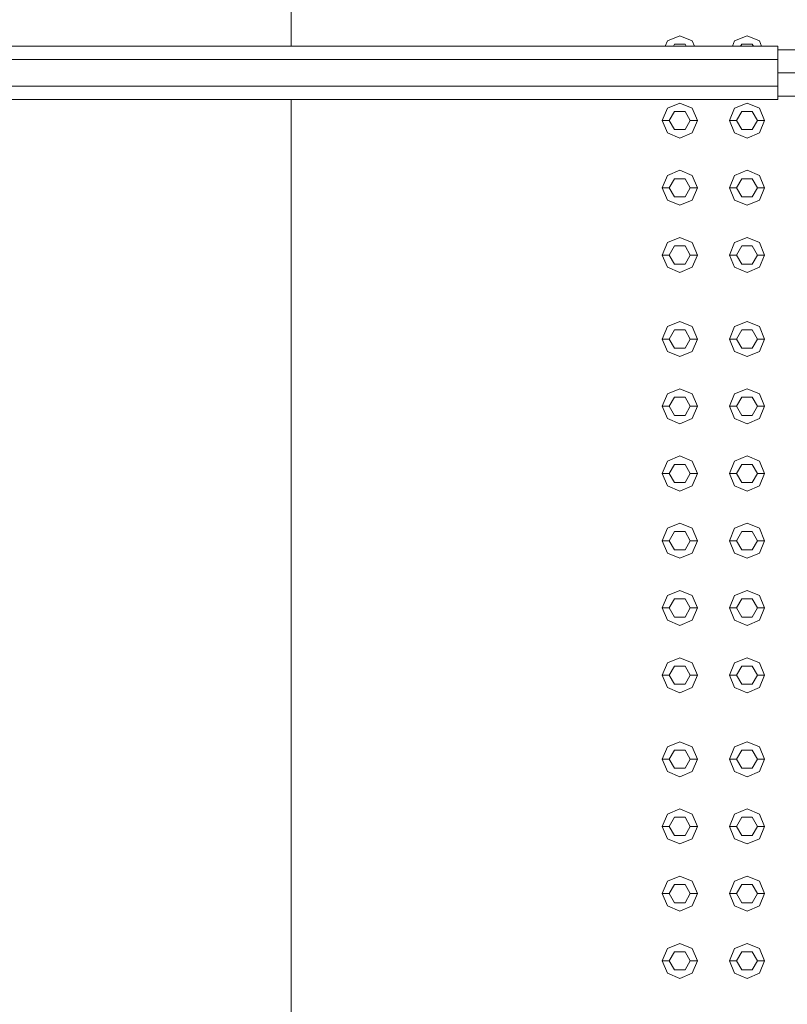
# Model space of a CAD drawing. Header units: millimetres. Extents: x 2 to 902, y -447 to 199.
# Tile 661 of 1056: x 24 to 25.1, y 164.32 to 165.73. Entities that reach past the tile are written whole.
import ezdxf

# ---------------------------------------------------------------- set-up
doc = ezdxf.new("R2010")
doc.units = ezdxf.units.MM
doc.header["$MEASUREMENT"] = 0
for name, color, linetype, lineweight in [('IFC-Corrimão-Contorno', 36, 'Continuous', 5), ('IFC-Elemento construtivo genérico-Contorno', 253, 'Continuous', 5), ('IFC-Escada-Contorno', 32, 'Continuous', 5), ('IFC-Laje-Contorno', 134, 'Continuous', 5)]:
    doc.layers.add(name, color=color, linetype=linetype, lineweight=lineweight)

msp = doc.modelspace()

# ---------------------------------------------------------------- linework, layer by layer
at = {"layer": 'IFC-Corrimão-Contorno', "color": 7, "lineweight": 5}
for p, q in [((23.8509, 165.6895), (25.0871, 165.6895)), ((25.0871, 165.6705), (25.0871, 165.6895)), ((25.0871, 165.6514), (25.0871, 165.6844)), ((25.0871, 165.6844), (25.4935, 165.6844)), ((23.8434, 165.6705), (25.0871, 165.6705)), ((25.0871, 165.6324), (25.0871, 165.6705)), ((25.0871, 165.6514), (25.4935, 165.6514)), ((25.0871, 165.6267), (25.0871, 165.6514)), ((23.8434, 165.6324), (25.0871, 165.6324)), ((25.0871, 165.6133), (25.0871, 165.6324)), ((25.0871, 165.6184), (25.4935, 165.6184)), ((23.8509, 165.6133), (25.0871, 165.6133))]:
    msp.add_line(p, q, dxfattribs=at)
at = {"layer": 'IFC-Elemento construtivo genérico-Contorno', "color": 7, "lineweight": 5}
for p, q in [((24.9294, 165.6971), (24.9471, 165.7044)), ((24.9294, 165.6971), (24.9471, 165.7044)), ((24.9471, 165.7044), (24.9648, 165.6971)), ((24.9471, 165.7044), (24.9648, 165.6971)), ((25.0254, 165.6971), (25.0431, 165.7044)), ((25.0254, 165.6971), (25.0431, 165.7044)), ((25.0431, 165.7044), (25.0608, 165.6971)), ((25.0431, 165.7044), (25.0608, 165.6971)), ((24.9263, 165.6895), (24.9294, 165.6971)), ((24.9263, 165.6895), (24.9294, 165.6971)), ((24.9379, 165.6895), (24.9396, 165.6924)), ((24.9379, 165.6895), (24.9396, 165.6924)), ((24.9396, 165.6924), (24.9546, 165.6924)), ((24.9396, 165.6924), (24.9546, 165.6924)), ((24.9546, 165.6924), (24.9563, 165.6895)), ((24.9546, 165.6924), (24.9563, 165.6895)), ((24.9648, 165.6971), (24.9679, 165.6895)), ((24.9648, 165.6971), (24.9679, 165.6895)), ((25.0223, 165.6895), (25.0254, 165.6971)), ((25.0223, 165.6895), (25.0254, 165.6971)), ((25.0339, 165.6895), (25.0356, 165.6924)), ((25.0339, 165.6895), (25.0356, 165.6924)), ((25.0356, 165.6924), (25.0506, 165.6924)), ((25.0356, 165.6924), (25.0506, 165.6924)), ((25.0506, 165.6924), (25.0523, 165.6895)), ((25.0506, 165.6924), (25.0523, 165.6895)), ((25.0608, 165.6971), (25.0639, 165.6895)), ((25.0608, 165.6971), (25.0639, 165.6895)), ((24.9294, 165.6011), (24.9471, 165.6084)), ((24.9294, 165.6011), (24.9471, 165.6084)), ((24.9471, 165.6084), (24.9648, 165.6011)), ((24.9471, 165.6084), (24.9648, 165.6011)), ((25.0254, 165.6011), (25.0431, 165.6084)), ((25.0254, 165.6011), (25.0431, 165.6084)), ((25.0431, 165.6084), (25.0608, 165.6011)), ((25.0431, 165.6084), (25.0608, 165.6011)), ((24.9221, 165.5834), (24.9294, 165.6011)), ((24.9221, 165.5834), (24.9294, 165.6011)), ((24.9321, 165.5834), (24.9396, 165.5964)), ((24.9321, 165.5834), (24.9396, 165.5964)), ((24.9396, 165.5964), (24.9546, 165.5964)), ((24.9396, 165.5964), (24.9546, 165.5964)), ((24.9546, 165.5964), (24.9621, 165.5834)), ((24.9546, 165.5964), (24.9621, 165.5834)), ((24.9648, 165.6011), (24.9721, 165.5834)), ((24.9648, 165.6011), (24.9721, 165.5834)), ((25.0181, 165.5834), (25.0254, 165.6011)), ((25.0181, 165.5834), (25.0254, 165.6011)), ((25.0281, 165.5834), (25.0356, 165.5964)), ((25.0281, 165.5834), (25.0356, 165.5964)), ((25.0356, 165.5964), (25.0506, 165.5964)), ((25.0356, 165.5964), (25.0506, 165.5964)), ((25.0506, 165.5964), (25.0581, 165.5834)), ((25.0506, 165.5964), (25.0581, 165.5834)), ((25.0608, 165.6011), (25.0681, 165.5834)), ((25.0608, 165.6011), (25.0681, 165.5834)), ((24.9221, 165.5834), (24.9321, 165.5834)), ((24.9221, 165.5834), (24.9294, 165.5658)), ((24.9221, 165.5834), (24.9321, 165.5834)), ((24.9221, 165.5834), (24.9294, 165.5658)), ((24.9321, 165.5834), (24.9396, 165.5704)), ((24.9321, 165.5834), (24.9396, 165.5704)), ((24.9546, 165.5704), (24.9621, 165.5834)), ((24.9546, 165.5704), (24.9621, 165.5834)), ((24.9621, 165.5834), (24.9721, 165.5834)), ((24.9621, 165.5834), (24.9721, 165.5834)), ((24.9648, 165.5658), (24.9721, 165.5834)), ((24.9648, 165.5658), (24.9721, 165.5834)), ((25.0181, 165.5834), (25.0281, 165.5834)), ((25.0181, 165.5834), (25.0254, 165.5658)), ((25.0181, 165.5834), (25.0281, 165.5834)), ((25.0181, 165.5834), (25.0254, 165.5658)), ((25.0281, 165.5834), (25.0356, 165.5704)), ((25.0281, 165.5834), (25.0356, 165.5704)), ((25.0506, 165.5704), (25.0581, 165.5834)), ((25.0506, 165.5704), (25.0581, 165.5834)), ((25.0581, 165.5834), (25.0681, 165.5834)), ((25.0581, 165.5834), (25.0681, 165.5834)), ((25.0608, 165.5658), (25.0681, 165.5834)), ((25.0608, 165.5658), (25.0681, 165.5834)), ((24.9294, 165.5658), (24.9471, 165.5584)), ((24.9294, 165.5658), (24.9471, 165.5584)), ((24.9396, 165.5704), (24.9546, 165.5704)), ((24.9396, 165.5704), (24.9546, 165.5704)), ((24.9471, 165.5584), (24.9648, 165.5658)), ((24.9471, 165.5584), (24.9648, 165.5658)), ((25.0254, 165.5658), (25.0431, 165.5584)), ((25.0254, 165.5658), (25.0431, 165.5584)), ((25.0356, 165.5704), (25.0506, 165.5704)), ((25.0356, 165.5704), (25.0506, 165.5704)), ((25.0431, 165.5584), (25.0608, 165.5658)), ((25.0431, 165.5584), (25.0608, 165.5658)), ((24.9221, 165.4874), (24.9294, 165.5051)), ((24.9221, 165.4874), (24.9294, 165.5051)), ((24.9294, 165.5051), (24.9471, 165.5124)), ((24.9294, 165.5051), (24.9471, 165.5124)), ((24.9471, 165.5124), (24.9648, 165.5051)), ((24.9471, 165.5124), (24.9648, 165.5051)), ((24.9648, 165.5051), (24.9721, 165.4874)), ((24.9648, 165.5051), (24.9721, 165.4874)), ((25.0181, 165.4874), (25.0254, 165.5051)), ((25.0181, 165.4874), (25.0254, 165.5051)), ((25.0254, 165.5051), (25.0431, 165.5124)), ((25.0254, 165.5051), (25.0431, 165.5124)), ((25.0431, 165.5124), (25.0608, 165.5051)), ((25.0431, 165.5124), (25.0608, 165.5051)), ((25.0608, 165.5051), (25.0681, 165.4874)), ((25.0608, 165.5051), (25.0681, 165.4874)), ((24.9321, 165.4874), (24.9396, 165.5004)), ((24.9321, 165.4874), (24.9396, 165.5004)), ((24.9396, 165.5004), (24.9546, 165.5004)), ((24.9396, 165.5004), (24.9546, 165.5004)), ((24.9546, 165.5004), (24.9621, 165.4874)), ((24.9546, 165.5004), (24.9621, 165.4874)), ((25.0281, 165.4874), (25.0356, 165.5004)), ((25.0281, 165.4874), (25.0356, 165.5004)), ((25.0356, 165.5004), (25.0506, 165.5004)), ((25.0356, 165.5004), (25.0506, 165.5004)), ((25.0506, 165.5004), (25.0581, 165.4874)), ((25.0506, 165.5004), (25.0581, 165.4874)), ((24.9221, 165.4874), (24.9321, 165.4874)), ((24.9221, 165.4874), (24.9294, 165.4698)), ((24.9221, 165.4874), (24.9321, 165.4874)), ((24.9221, 165.4874), (24.9294, 165.4698)), ((24.9321, 165.4874), (24.9396, 165.4744)), ((24.9321, 165.4874), (24.9396, 165.4744)), ((24.9546, 165.4744), (24.9621, 165.4874)), ((24.9546, 165.4744), (24.9621, 165.4874)), ((24.9621, 165.4874), (24.9721, 165.4874)), ((24.9621, 165.4874), (24.9721, 165.4874)), ((24.9648, 165.4698), (24.9721, 165.4874)), ((24.9648, 165.4698), (24.9721, 165.4874)), ((25.0181, 165.4874), (25.0281, 165.4874)), ((25.0181, 165.4874), (25.0254, 165.4698)), ((25.0181, 165.4874), (25.0281, 165.4874)), ((25.0181, 165.4874), (25.0254, 165.4698)), ((25.0281, 165.4874), (25.0356, 165.4744)), ((25.0281, 165.4874), (25.0356, 165.4744)), ((25.0506, 165.4744), (25.0581, 165.4874)), ((25.0506, 165.4744), (25.0581, 165.4874)), ((25.0581, 165.4874), (25.0681, 165.4874)), ((25.0581, 165.4874), (25.0681, 165.4874)), ((25.0608, 165.4698), (25.0681, 165.4874)), ((25.0608, 165.4698), (25.0681, 165.4874)), ((24.9294, 165.4698), (24.9471, 165.4624)), ((24.9294, 165.4698), (24.9471, 165.4624)), ((24.9396, 165.4744), (24.9546, 165.4744)), ((24.9396, 165.4744), (24.9546, 165.4744)), ((24.9471, 165.4624), (24.9648, 165.4698)), ((24.9471, 165.4624), (24.9648, 165.4698)), ((25.0254, 165.4698), (25.0431, 165.4624)), ((25.0254, 165.4698), (25.0431, 165.4624)), ((25.0356, 165.4744), (25.0506, 165.4744)), ((25.0356, 165.4744), (25.0506, 165.4744)), ((25.0431, 165.4624), (25.0608, 165.4698)), ((25.0431, 165.4624), (25.0608, 165.4698)), ((24.9221, 165.3914), (24.9294, 165.4091)), ((24.9221, 165.3914), (24.9294, 165.4091)), ((24.9294, 165.4091), (24.9471, 165.4164)), ((24.9294, 165.4091), (24.9471, 165.4164)), ((24.9471, 165.4164), (24.9648, 165.4091)), ((24.9471, 165.4164), (24.9648, 165.4091)), ((24.9648, 165.4091), (24.9721, 165.3914)), ((24.9648, 165.4091), (24.9721, 165.3914)), ((25.0181, 165.3914), (25.0254, 165.4091)), ((25.0181, 165.3914), (25.0254, 165.4091)), ((25.0254, 165.4091), (25.0431, 165.4164)), ((25.0254, 165.4091), (25.0431, 165.4164)), ((25.0431, 165.4164), (25.0608, 165.4091)), ((25.0431, 165.4164), (25.0608, 165.4091)), ((25.0608, 165.4091), (25.0681, 165.3914)), ((25.0608, 165.4091), (25.0681, 165.3914)), ((24.9321, 165.3914), (24.9396, 165.4044)), ((24.9321, 165.3914), (24.9396, 165.4044)), ((24.9396, 165.4044), (24.9546, 165.4044)), ((24.9396, 165.4044), (24.9546, 165.4044)), ((24.9546, 165.4044), (24.9621, 165.3914)), ((24.9546, 165.4044), (24.9621, 165.3914)), ((25.0281, 165.3914), (25.0356, 165.4044)), ((25.0281, 165.3914), (25.0356, 165.4044)), ((25.0356, 165.4044), (25.0506, 165.4044)), ((25.0356, 165.4044), (25.0506, 165.4044)), ((25.0506, 165.4044), (25.0581, 165.3914)), ((25.0506, 165.4044), (25.0581, 165.3914)), ((24.9221, 165.3914), (24.9321, 165.3914)), ((24.9221, 165.3914), (24.9294, 165.3738)), ((24.9221, 165.3914), (24.9321, 165.3914)), ((24.9221, 165.3914), (24.9294, 165.3738)), ((24.9321, 165.3914), (24.9396, 165.3784)), ((24.9321, 165.3914), (24.9396, 165.3784)), ((24.9396, 165.3784), (24.9546, 165.3784)), ((24.9396, 165.3784), (24.9546, 165.3784)), ((24.9546, 165.3784), (24.9621, 165.3914)), ((24.9546, 165.3784), (24.9621, 165.3914)), ((24.9621, 165.3914), (24.9721, 165.3914)), ((24.9621, 165.3914), (24.9721, 165.3914)), ((24.9648, 165.3738), (24.9721, 165.3914)), ((24.9648, 165.3738), (24.9721, 165.3914)), ((25.0181, 165.3914), (25.0281, 165.3914)), ((25.0181, 165.3914), (25.0254, 165.3738)), ((25.0181, 165.3914), (25.0281, 165.3914)), ((25.0181, 165.3914), (25.0254, 165.3738)), ((25.0281, 165.3914), (25.0356, 165.3784)), ((25.0281, 165.3914), (25.0356, 165.3784)), ((25.0356, 165.3784), (25.0506, 165.3784)), ((25.0356, 165.3784), (25.0506, 165.3784)), ((25.0506, 165.3784), (25.0581, 165.3914)), ((25.0506, 165.3784), (25.0581, 165.3914)), ((25.0581, 165.3914), (25.0681, 165.3914)), ((25.0581, 165.3914), (25.0681, 165.3914)), ((25.0608, 165.3738), (25.0681, 165.3914)), ((25.0608, 165.3738), (25.0681, 165.3914)), ((24.9294, 165.3738), (24.9471, 165.3664)), ((24.9294, 165.3738), (24.9471, 165.3664)), ((24.9471, 165.3664), (24.9648, 165.3738)), ((24.9471, 165.3664), (24.9648, 165.3738)), ((25.0254, 165.3738), (25.0431, 165.3664)), ((25.0254, 165.3738), (25.0431, 165.3664)), ((25.0431, 165.3664), (25.0608, 165.3738)), ((25.0431, 165.3664), (25.0608, 165.3738)), ((24.9294, 165.2891), (24.9471, 165.2964)), ((24.9294, 165.2891), (24.9471, 165.2964)), ((24.9471, 165.2964), (24.9648, 165.2891)), ((24.9471, 165.2964), (24.9648, 165.2891)), ((25.0254, 165.2891), (25.0431, 165.2964)), ((25.0254, 165.2891), (25.0431, 165.2964)), ((25.0431, 165.2964), (25.0608, 165.2891)), ((25.0431, 165.2964), (25.0608, 165.2891)), ((24.9221, 165.2714), (24.9294, 165.2891)), ((24.9221, 165.2714), (24.9294, 165.2891)), ((24.9321, 165.2714), (24.9396, 165.2844)), ((24.9321, 165.2714), (24.9396, 165.2844)), ((24.9396, 165.2844), (24.9546, 165.2844)), ((24.9396, 165.2844), (24.9546, 165.2844)), ((24.9546, 165.2844), (24.9621, 165.2714)), ((24.9546, 165.2844), (24.9621, 165.2714)), ((24.9648, 165.2891), (24.9721, 165.2714)), ((24.9648, 165.2891), (24.9721, 165.2714)), ((25.0181, 165.2714), (25.0254, 165.2891)), ((25.0181, 165.2714), (25.0254, 165.2891)), ((25.0281, 165.2714), (25.0356, 165.2844)), ((25.0281, 165.2714), (25.0356, 165.2844)), ((25.0356, 165.2844), (25.0506, 165.2844)), ((25.0356, 165.2844), (25.0506, 165.2844)), ((25.0506, 165.2844), (25.0581, 165.2714)), ((25.0506, 165.2844), (25.0581, 165.2714)), ((25.0608, 165.2891), (25.0681, 165.2714)), ((25.0608, 165.2891), (25.0681, 165.2714)), ((24.9221, 165.2714), (24.9321, 165.2714)), ((24.9221, 165.2714), (24.9294, 165.2538)), ((24.9221, 165.2714), (24.9321, 165.2714)), ((24.9221, 165.2714), (24.9294, 165.2538)), ((24.9321, 165.2714), (24.9396, 165.2584)), ((24.9321, 165.2714), (24.9396, 165.2584)), ((24.9546, 165.2584), (24.9621, 165.2714)), ((24.9546, 165.2584), (24.9621, 165.2714)), ((24.9621, 165.2714), (24.9721, 165.2714)), ((24.9621, 165.2714), (24.9721, 165.2714)), ((24.9648, 165.2538), (24.9721, 165.2714)), ((24.9648, 165.2538), (24.9721, 165.2714)), ((25.0181, 165.2714), (25.0281, 165.2714)), ((25.0181, 165.2714), (25.0254, 165.2538)), ((25.0181, 165.2714), (25.0281, 165.2714)), ((25.0181, 165.2714), (25.0254, 165.2538)), ((25.0281, 165.2714), (25.0356, 165.2584)), ((25.0281, 165.2714), (25.0356, 165.2584)), ((25.0506, 165.2584), (25.0581, 165.2714)), ((25.0506, 165.2584), (25.0581, 165.2714)), ((25.0581, 165.2714), (25.0681, 165.2714)), ((25.0581, 165.2714), (25.0681, 165.2714)), ((25.0608, 165.2538), (25.0681, 165.2714)), ((25.0608, 165.2538), (25.0681, 165.2714)), ((24.9294, 165.2538), (24.9471, 165.2464)), ((24.9294, 165.2538), (24.9471, 165.2464)), ((24.9396, 165.2584), (24.9546, 165.2584)), ((24.9396, 165.2584), (24.9546, 165.2584)), ((24.9471, 165.2464), (24.9648, 165.2538)), ((24.9471, 165.2464), (24.9648, 165.2538)), ((25.0254, 165.2538), (25.0431, 165.2464)), ((25.0254, 165.2538), (25.0431, 165.2464)), ((25.0356, 165.2584), (25.0506, 165.2584)), ((25.0356, 165.2584), (25.0506, 165.2584)), ((25.0431, 165.2464), (25.0608, 165.2538)), ((25.0431, 165.2464), (25.0608, 165.2538)), ((24.9294, 165.1931), (24.9471, 165.2004)), ((24.9294, 165.1931), (24.9471, 165.2004)), ((24.9471, 165.2004), (24.9648, 165.1931)), ((24.9471, 165.2004), (24.9648, 165.1931)), ((25.0254, 165.1931), (25.0431, 165.2004)), ((25.0254, 165.1931), (25.0431, 165.2004)), ((25.0431, 165.2004), (25.0608, 165.1931)), ((25.0431, 165.2004), (25.0608, 165.1931)), ((24.9221, 165.1754), (24.9294, 165.1931)), ((24.9221, 165.1754), (24.9294, 165.1931)), ((24.9321, 165.1754), (24.9396, 165.1884)), ((24.9321, 165.1754), (24.9396, 165.1884)), ((24.9396, 165.1884), (24.9546, 165.1884)), ((24.9396, 165.1884), (24.9546, 165.1884)), ((24.9546, 165.1884), (24.9621, 165.1754)), ((24.9546, 165.1884), (24.9621, 165.1754)), ((24.9648, 165.1931), (24.9721, 165.1754)), ((24.9648, 165.1931), (24.9721, 165.1754)), ((25.0181, 165.1754), (25.0254, 165.1931)), ((25.0181, 165.1754), (25.0254, 165.1931)), ((25.0281, 165.1754), (25.0356, 165.1884)), ((25.0281, 165.1754), (25.0356, 165.1884)), ((25.0356, 165.1884), (25.0506, 165.1884)), ((25.0356, 165.1884), (25.0506, 165.1884)), ((25.0506, 165.1884), (25.0581, 165.1754)), ((25.0506, 165.1884), (25.0581, 165.1754)), ((25.0608, 165.1931), (25.0681, 165.1754)), ((25.0608, 165.1931), (25.0681, 165.1754)), ((24.9221, 165.1754), (24.9321, 165.1754)), ((24.9221, 165.1754), (24.9294, 165.1577)), ((24.9221, 165.1754), (24.9321, 165.1754)), ((24.9221, 165.1754), (24.9294, 165.1577)), ((24.9321, 165.1754), (24.9396, 165.1624)), ((24.9321, 165.1754), (24.9396, 165.1624)), ((24.9546, 165.1624), (24.9621, 165.1754)), ((24.9546, 165.1624), (24.9621, 165.1754)), ((24.9621, 165.1754), (24.9721, 165.1754)), ((24.9621, 165.1754), (24.9721, 165.1754)), ((24.9648, 165.1577), (24.9721, 165.1754)), ((24.9648, 165.1577), (24.9721, 165.1754)), ((25.0181, 165.1754), (25.0281, 165.1754)), ((25.0181, 165.1754), (25.0254, 165.1577)), ((25.0181, 165.1754), (25.0281, 165.1754)), ((25.0181, 165.1754), (25.0254, 165.1577)), ((25.0281, 165.1754), (25.0356, 165.1624)), ((25.0281, 165.1754), (25.0356, 165.1624)), ((25.0506, 165.1624), (25.0581, 165.1754)), ((25.0506, 165.1624), (25.0581, 165.1754)), ((25.0581, 165.1754), (25.0681, 165.1754)), ((25.0581, 165.1754), (25.0681, 165.1754)), ((25.0608, 165.1577), (25.0681, 165.1754)), ((25.0608, 165.1577), (25.0681, 165.1754)), ((24.9294, 165.1577), (24.9471, 165.1504)), ((24.9294, 165.1577), (24.9471, 165.1504)), ((24.9396, 165.1624), (24.9546, 165.1624)), ((24.9396, 165.1624), (24.9546, 165.1624)), ((24.9471, 165.1504), (24.9648, 165.1577)), ((24.9471, 165.1504), (24.9648, 165.1577)), ((25.0254, 165.1577), (25.0431, 165.1504)), ((25.0254, 165.1577), (25.0431, 165.1504)), ((25.0356, 165.1624), (25.0506, 165.1624)), ((25.0356, 165.1624), (25.0506, 165.1624)), ((25.0431, 165.1504), (25.0608, 165.1577)), ((25.0431, 165.1504), (25.0608, 165.1577)), ((24.9221, 165.0794), (24.9294, 165.0971)), ((24.9221, 165.0794), (24.9294, 165.0971)), ((24.9294, 165.0971), (24.9471, 165.1044)), ((24.9294, 165.0971), (24.9471, 165.1044)), ((24.9471, 165.1044), (24.9648, 165.0971)), ((24.9471, 165.1044), (24.9648, 165.0971)), ((24.9648, 165.0971), (24.9721, 165.0794)), ((24.9648, 165.0971), (24.9721, 165.0794)), ((25.0181, 165.0794), (25.0254, 165.0971)), ((25.0181, 165.0794), (25.0254, 165.0971)), ((25.0254, 165.0971), (25.0431, 165.1044)), ((25.0254, 165.0971), (25.0431, 165.1044)), ((25.0431, 165.1044), (25.0608, 165.0971)), ((25.0431, 165.1044), (25.0608, 165.0971)), ((25.0608, 165.0971), (25.0681, 165.0794)), ((25.0608, 165.0971), (25.0681, 165.0794)), ((24.9321, 165.0794), (24.9396, 165.0924)), ((24.9321, 165.0794), (24.9396, 165.0924)), ((24.9396, 165.0924), (24.9546, 165.0924)), ((24.9396, 165.0924), (24.9546, 165.0924)), ((24.9546, 165.0924), (24.9621, 165.0794)), ((24.9546, 165.0924), (24.9621, 165.0794)), ((25.0281, 165.0794), (25.0356, 165.0924)), ((25.0281, 165.0794), (25.0356, 165.0924)), ((25.0356, 165.0924), (25.0506, 165.0924)), ((25.0356, 165.0924), (25.0506, 165.0924)), ((25.0506, 165.0924), (25.0581, 165.0794)), ((25.0506, 165.0924), (25.0581, 165.0794)), ((24.9221, 165.0794), (24.9321, 165.0794)), ((24.9221, 165.0794), (24.9294, 165.0618)), ((24.9221, 165.0794), (24.9321, 165.0794)), ((24.9221, 165.0794), (24.9294, 165.0618)), ((24.9321, 165.0794), (24.9396, 165.0664)), ((24.9321, 165.0794), (24.9396, 165.0664)), ((24.9546, 165.0664), (24.9621, 165.0794)), ((24.9546, 165.0664), (24.9621, 165.0794)), ((24.9621, 165.0794), (24.9721, 165.0794)), ((24.9621, 165.0794), (24.9721, 165.0794)), ((24.9648, 165.0618), (24.9721, 165.0794)), ((24.9648, 165.0618), (24.9721, 165.0794)), ((25.0181, 165.0794), (25.0281, 165.0794)), ((25.0181, 165.0794), (25.0254, 165.0618)), ((25.0181, 165.0794), (25.0281, 165.0794)), ((25.0181, 165.0794), (25.0254, 165.0618)), ((25.0281, 165.0794), (25.0356, 165.0664)), ((25.0281, 165.0794), (25.0356, 165.0664)), ((25.0506, 165.0664), (25.0581, 165.0794)), ((25.0506, 165.0664), (25.0581, 165.0794)), ((25.0581, 165.0794), (25.0681, 165.0794)), ((25.0581, 165.0794), (25.0681, 165.0794)), ((25.0608, 165.0618), (25.0681, 165.0794)), ((25.0608, 165.0618), (25.0681, 165.0794)), ((24.9294, 165.0618), (24.9471, 165.0544)), ((24.9294, 165.0618), (24.9471, 165.0544)), ((24.9396, 165.0664), (24.9546, 165.0664)), ((24.9396, 165.0664), (24.9546, 165.0664)), ((24.9471, 165.0544), (24.9648, 165.0618)), ((24.9471, 165.0544), (24.9648, 165.0618)), ((25.0254, 165.0618), (25.0431, 165.0544)), ((25.0254, 165.0618), (25.0431, 165.0544)), ((25.0356, 165.0664), (25.0506, 165.0664)), ((25.0356, 165.0664), (25.0506, 165.0664)), ((25.0431, 165.0544), (25.0608, 165.0618)), ((25.0431, 165.0544), (25.0608, 165.0618)), ((24.9221, 164.9834), (24.9294, 165.0011)), ((24.9221, 164.9834), (24.9294, 165.0011)), ((24.9294, 165.0011), (24.9471, 165.0084)), ((24.9294, 165.0011), (24.9471, 165.0084)), ((24.9471, 165.0084), (24.9648, 165.0011)), ((24.9471, 165.0084), (24.9648, 165.0011)), ((24.9648, 165.0011), (24.9721, 164.9834)), ((24.9648, 165.0011), (24.9721, 164.9834)), ((25.0181, 164.9834), (25.0254, 165.0011)), ((25.0181, 164.9834), (25.0254, 165.0011)), ((25.0254, 165.0011), (25.0431, 165.0084)), ((25.0254, 165.0011), (25.0431, 165.0084)), ((25.0431, 165.0084), (25.0608, 165.0011)), ((25.0431, 165.0084), (25.0608, 165.0011)), ((25.0608, 165.0011), (25.0681, 164.9834)), ((25.0608, 165.0011), (25.0681, 164.9834)), ((24.9321, 164.9834), (24.9396, 164.9964)), ((24.9321, 164.9834), (24.9396, 164.9964)), ((24.9396, 164.9964), (24.9546, 164.9964)), ((24.9396, 164.9964), (24.9546, 164.9964)), ((24.9546, 164.9964), (24.9621, 164.9834)), ((24.9546, 164.9964), (24.9621, 164.9834)), ((25.0281, 164.9834), (25.0356, 164.9964)), ((25.0281, 164.9834), (25.0356, 164.9964)), ((25.0356, 164.9964), (25.0506, 164.9964)), ((25.0356, 164.9964), (25.0506, 164.9964)), ((25.0506, 164.9964), (25.0581, 164.9834)), ((25.0506, 164.9964), (25.0581, 164.9834)), ((24.9221, 164.9834), (24.9321, 164.9834)), ((24.9221, 164.9834), (24.9294, 164.9658)), ((24.9221, 164.9834), (24.9321, 164.9834)), ((24.9221, 164.9834), (24.9294, 164.9658)), ((24.9321, 164.9834), (24.9396, 164.9704)), ((24.9321, 164.9834), (24.9396, 164.9704)), ((24.9396, 164.9704), (24.9546, 164.9704)), ((24.9396, 164.9704), (24.9546, 164.9704)), ((24.9546, 164.9704), (24.9621, 164.9834)), ((24.9546, 164.9704), (24.9621, 164.9834)), ((24.9621, 164.9834), (24.9721, 164.9834)), ((24.9621, 164.9834), (24.9721, 164.9834)), ((24.9648, 164.9658), (24.9721, 164.9834)), ((24.9648, 164.9658), (24.9721, 164.9834)), ((25.0181, 164.9834), (25.0281, 164.9834)), ((25.0181, 164.9834), (25.0254, 164.9658)), ((25.0181, 164.9834), (25.0281, 164.9834)), ((25.0181, 164.9834), (25.0254, 164.9658)), ((25.0281, 164.9834), (25.0356, 164.9704)), ((25.0281, 164.9834), (25.0356, 164.9704)), ((25.0356, 164.9704), (25.0506, 164.9704)), ((25.0356, 164.9704), (25.0506, 164.9704)), ((25.0506, 164.9704), (25.0581, 164.9834)), ((25.0506, 164.9704), (25.0581, 164.9834)), ((25.0581, 164.9834), (25.0681, 164.9834)), ((25.0581, 164.9834), (25.0681, 164.9834)), ((25.0608, 164.9658), (25.0681, 164.9834)), ((25.0608, 164.9658), (25.0681, 164.9834)), ((24.9294, 164.9658), (24.9471, 164.9584)), ((24.9294, 164.9658), (24.9471, 164.9584)), ((24.9471, 164.9584), (24.9648, 164.9658)), ((24.9471, 164.9584), (24.9648, 164.9658)), ((25.0254, 164.9658), (25.0431, 164.9584)), ((25.0254, 164.9658), (25.0431, 164.9584)), ((25.0431, 164.9584), (25.0608, 164.9658)), ((25.0431, 164.9584), (25.0608, 164.9658)), ((24.9221, 164.8874), (24.9294, 164.9051)), ((24.9221, 164.8874), (24.9294, 164.9051)), ((24.9294, 164.9051), (24.9471, 164.9124)), ((24.9294, 164.9051), (24.9471, 164.9124)), ((24.9321, 164.8874), (24.9396, 164.9004)), ((24.9321, 164.8874), (24.9396, 164.9004)), ((24.9396, 164.9004), (24.9546, 164.9004)), ((24.9396, 164.9004), (24.9546, 164.9004)), ((24.9471, 164.9124), (24.9648, 164.9051)), ((24.9471, 164.9124), (24.9648, 164.9051)), ((24.9546, 164.9004), (24.9621, 164.8874)), ((24.9546, 164.9004), (24.9621, 164.8874)), ((24.9648, 164.9051), (24.9721, 164.8874)), ((24.9648, 164.9051), (24.9721, 164.8874)), ((25.0181, 164.8874), (25.0254, 164.9051)), ((25.0181, 164.8874), (25.0254, 164.9051)), ((25.0254, 164.9051), (25.0431, 164.9124)), ((25.0254, 164.9051), (25.0431, 164.9124)), ((25.0281, 164.8874), (25.0356, 164.9004)), ((25.0281, 164.8874), (25.0356, 164.9004)), ((25.0356, 164.9004), (25.0506, 164.9004)), ((25.0356, 164.9004), (25.0506, 164.9004)), ((25.0431, 164.9124), (25.0608, 164.9051)), ((25.0431, 164.9124), (25.0608, 164.9051)), ((25.0506, 164.9004), (25.0581, 164.8874)), ((25.0506, 164.9004), (25.0581, 164.8874)), ((25.0608, 164.9051), (25.0681, 164.8874)), ((25.0608, 164.9051), (25.0681, 164.8874)), ((24.9221, 164.8874), (24.9321, 164.8874)), ((24.9221, 164.8874), (24.9294, 164.8698)), ((24.9221, 164.8874), (24.9321, 164.8874)), ((24.9221, 164.8874), (24.9294, 164.8698)), ((24.9321, 164.8874), (24.9396, 164.8744)), ((24.9321, 164.8874), (24.9396, 164.8744)), ((24.9546, 164.8744), (24.9621, 164.8874)), ((24.9546, 164.8744), (24.9621, 164.8874)), ((24.9621, 164.8874), (24.9721, 164.8874)), ((24.9621, 164.8874), (24.9721, 164.8874)), ((24.9648, 164.8698), (24.9721, 164.8874)), ((24.9648, 164.8698), (24.9721, 164.8874)), ((25.0181, 164.8874), (25.0281, 164.8874)), ((25.0181, 164.8874), (25.0254, 164.8698)), ((25.0181, 164.8874), (25.0281, 164.8874)), ((25.0181, 164.8874), (25.0254, 164.8698)), ((25.0281, 164.8874), (25.0356, 164.8744)), ((25.0281, 164.8874), (25.0356, 164.8744)), ((25.0506, 164.8744), (25.0581, 164.8874)), ((25.0506, 164.8744), (25.0581, 164.8874)), ((25.0581, 164.8874), (25.0681, 164.8874)), ((25.0581, 164.8874), (25.0681, 164.8874)), ((25.0608, 164.8698), (25.0681, 164.8874)), ((25.0608, 164.8698), (25.0681, 164.8874)), ((24.9396, 164.8744), (24.9546, 164.8744)), ((24.9396, 164.8744), (24.9546, 164.8744)), ((25.0356, 164.8744), (25.0506, 164.8744)), ((25.0356, 164.8744), (25.0506, 164.8744)), ((24.9294, 164.8698), (24.9471, 164.8624)), ((24.9294, 164.8698), (24.9471, 164.8624)), ((24.9471, 164.8624), (24.9648, 164.8698)), ((24.9471, 164.8624), (24.9648, 164.8698)), ((25.0254, 164.8698), (25.0431, 164.8624)), ((25.0254, 164.8698), (25.0431, 164.8624)), ((25.0431, 164.8624), (25.0608, 164.8698)), ((25.0431, 164.8624), (25.0608, 164.8698)), ((24.9294, 164.8091), (24.9471, 164.8164)), ((24.9294, 164.8091), (24.9471, 164.8164)), ((24.9471, 164.8164), (24.9648, 164.8091)), ((24.9471, 164.8164), (24.9648, 164.8091)), ((25.0254, 164.8091), (25.0431, 164.8164)), ((25.0254, 164.8091), (25.0431, 164.8164)), ((25.0431, 164.8164), (25.0608, 164.8091)), ((25.0431, 164.8164), (25.0608, 164.8091)), ((24.9221, 164.7914), (24.9294, 164.8091)), ((24.9221, 164.7914), (24.9294, 164.8091)), ((24.9321, 164.7914), (24.9396, 164.8044)), ((24.9321, 164.7914), (24.9396, 164.8044)), ((24.9396, 164.8044), (24.9546, 164.8044)), ((24.9396, 164.8044), (24.9546, 164.8044)), ((24.9546, 164.8044), (24.9621, 164.7914)), ((24.9546, 164.8044), (24.9621, 164.7914)), ((24.9648, 164.8091), (24.9721, 164.7914)), ((24.9648, 164.8091), (24.9721, 164.7914)), ((25.0181, 164.7914), (25.0254, 164.8091)), ((25.0181, 164.7914), (25.0254, 164.8091)), ((25.0281, 164.7914), (25.0356, 164.8044)), ((25.0281, 164.7914), (25.0356, 164.8044)), ((25.0356, 164.8044), (25.0506, 164.8044)), ((25.0356, 164.8044), (25.0506, 164.8044)), ((25.0506, 164.8044), (25.0581, 164.7914)), ((25.0506, 164.8044), (25.0581, 164.7914)), ((25.0608, 164.8091), (25.0681, 164.7914)), ((25.0608, 164.8091), (25.0681, 164.7914)), ((24.9221, 164.7914), (24.9321, 164.7914)), ((24.9221, 164.7914), (24.9294, 164.7738)), ((24.9221, 164.7914), (24.9321, 164.7914)), ((24.9221, 164.7914), (24.9294, 164.7738)), ((24.9321, 164.7914), (24.9396, 164.7784)), ((24.9321, 164.7914), (24.9396, 164.7784)), ((24.9546, 164.7784), (24.9621, 164.7914)), ((24.9546, 164.7784), (24.9621, 164.7914)), ((24.9621, 164.7914), (24.9721, 164.7914)), ((24.9621, 164.7914), (24.9721, 164.7914)), ((24.9648, 164.7738), (24.9721, 164.7914)), ((24.9648, 164.7738), (24.9721, 164.7914)), ((25.0181, 164.7914), (25.0281, 164.7914)), ((25.0181, 164.7914), (25.0254, 164.7738)), ((25.0181, 164.7914), (25.0281, 164.7914)), ((25.0181, 164.7914), (25.0254, 164.7738)), ((25.0281, 164.7914), (25.0356, 164.7784)), ((25.0281, 164.7914), (25.0356, 164.7784)), ((25.0506, 164.7784), (25.0581, 164.7914)), ((25.0506, 164.7784), (25.0581, 164.7914)), ((25.0581, 164.7914), (25.0681, 164.7914)), ((25.0581, 164.7914), (25.0681, 164.7914)), ((25.0608, 164.7738), (25.0681, 164.7914)), ((25.0608, 164.7738), (25.0681, 164.7914)), ((24.9294, 164.7738), (24.9471, 164.7664)), ((24.9294, 164.7738), (24.9471, 164.7664)), ((24.9396, 164.7784), (24.9546, 164.7784)), ((24.9396, 164.7784), (24.9546, 164.7784)), ((24.9471, 164.7664), (24.9648, 164.7738)), ((24.9471, 164.7664), (24.9648, 164.7738)), ((25.0254, 164.7738), (25.0431, 164.7664)), ((25.0254, 164.7738), (25.0431, 164.7664)), ((25.0356, 164.7784), (25.0506, 164.7784)), ((25.0356, 164.7784), (25.0506, 164.7784)), ((25.0431, 164.7664), (25.0608, 164.7738)), ((25.0431, 164.7664), (25.0608, 164.7738)), ((24.9221, 164.6714), (24.9294, 164.6891)), ((24.9221, 164.6714), (24.9294, 164.6891)), ((24.9294, 164.6891), (24.9471, 164.6964)), ((24.9294, 164.6891), (24.9471, 164.6964)), ((24.9471, 164.6964), (24.9648, 164.6891)), ((24.9471, 164.6964), (24.9648, 164.6891)), ((24.9648, 164.6891), (24.9721, 164.6714)), ((24.9648, 164.6891), (24.9721, 164.6714)), ((25.0181, 164.6714), (25.0254, 164.6891)), ((25.0181, 164.6714), (25.0254, 164.6891)), ((25.0254, 164.6891), (25.0431, 164.6964)), ((25.0254, 164.6891), (25.0431, 164.6964)), ((25.0431, 164.6964), (25.0608, 164.6891)), ((25.0431, 164.6964), (25.0608, 164.6891)), ((25.0608, 164.6891), (25.0681, 164.6714)), ((25.0608, 164.6891), (25.0681, 164.6714)), ((24.9321, 164.6714), (24.9396, 164.6844)), ((24.9321, 164.6714), (24.9396, 164.6844)), ((24.9396, 164.6844), (24.9546, 164.6844)), ((24.9396, 164.6844), (24.9546, 164.6844)), ((24.9546, 164.6844), (24.9621, 164.6714)), ((24.9546, 164.6844), (24.9621, 164.6714)), ((25.0281, 164.6714), (25.0356, 164.6844)), ((25.0281, 164.6714), (25.0356, 164.6844)), ((25.0356, 164.6844), (25.0506, 164.6844)), ((25.0356, 164.6844), (25.0506, 164.6844)), ((25.0506, 164.6844), (25.0581, 164.6714)), ((25.0506, 164.6844), (25.0581, 164.6714)), ((24.9221, 164.6714), (24.9321, 164.6714)), ((24.9221, 164.6714), (24.9294, 164.6538)), ((24.9221, 164.6714), (24.9321, 164.6714)), ((24.9221, 164.6714), (24.9294, 164.6538)), ((24.9321, 164.6714), (24.9396, 164.6584)), ((24.9321, 164.6714), (24.9396, 164.6584)), ((24.9546, 164.6584), (24.9621, 164.6714)), ((24.9546, 164.6584), (24.9621, 164.6714)), ((24.9621, 164.6714), (24.9721, 164.6714)), ((24.9621, 164.6714), (24.9721, 164.6714)), ((24.9648, 164.6538), (24.9721, 164.6714)), ((24.9648, 164.6538), (24.9721, 164.6714)), ((25.0181, 164.6714), (25.0281, 164.6714)), ((25.0181, 164.6714), (25.0254, 164.6538)), ((25.0181, 164.6714), (25.0281, 164.6714)), ((25.0181, 164.6714), (25.0254, 164.6538)), ((25.0281, 164.6714), (25.0356, 164.6584)), ((25.0281, 164.6714), (25.0356, 164.6584)), ((25.0506, 164.6584), (25.0581, 164.6714)), ((25.0506, 164.6584), (25.0581, 164.6714)), ((25.0581, 164.6714), (25.0681, 164.6714)), ((25.0581, 164.6714), (25.0681, 164.6714)), ((25.0608, 164.6538), (25.0681, 164.6714)), ((25.0608, 164.6538), (25.0681, 164.6714)), ((24.9294, 164.6538), (24.9471, 164.6464)), ((24.9294, 164.6538), (24.9471, 164.6464)), ((24.9396, 164.6584), (24.9546, 164.6584)), ((24.9396, 164.6584), (24.9546, 164.6584)), ((24.9471, 164.6464), (24.9648, 164.6538)), ((24.9471, 164.6464), (24.9648, 164.6538)), ((25.0254, 164.6538), (25.0431, 164.6464)), ((25.0254, 164.6538), (25.0431, 164.6464)), ((25.0356, 164.6584), (25.0506, 164.6584)), ((25.0356, 164.6584), (25.0506, 164.6584)), ((25.0431, 164.6464), (25.0608, 164.6538)), ((25.0431, 164.6464), (25.0608, 164.6538)), ((24.9221, 164.5754), (24.9294, 164.5931)), ((24.9221, 164.5754), (24.9294, 164.5931)), ((24.9294, 164.5931), (24.9471, 164.6004)), ((24.9294, 164.5931), (24.9471, 164.6004)), ((24.9471, 164.6004), (24.9648, 164.5931)), ((24.9471, 164.6004), (24.9648, 164.5931)), ((24.9648, 164.5931), (24.9721, 164.5754)), ((24.9648, 164.5931), (24.9721, 164.5754)), ((25.0181, 164.5754), (25.0254, 164.5931)), ((25.0181, 164.5754), (25.0254, 164.5931)), ((25.0254, 164.5931), (25.0431, 164.6004)), ((25.0254, 164.5931), (25.0431, 164.6004)), ((25.0431, 164.6004), (25.0608, 164.5931)), ((25.0431, 164.6004), (25.0608, 164.5931)), ((25.0608, 164.5931), (25.0681, 164.5754)), ((25.0608, 164.5931), (25.0681, 164.5754)), ((24.9321, 164.5754), (24.9396, 164.5884)), ((24.9321, 164.5754), (24.9396, 164.5884)), ((24.9396, 164.5884), (24.9546, 164.5884)), ((24.9396, 164.5884), (24.9546, 164.5884)), ((24.9546, 164.5884), (24.9621, 164.5754)), ((24.9546, 164.5884), (24.9621, 164.5754)), ((25.0281, 164.5754), (25.0356, 164.5884)), ((25.0281, 164.5754), (25.0356, 164.5884)), ((25.0356, 164.5884), (25.0506, 164.5884)), ((25.0356, 164.5884), (25.0506, 164.5884)), ((25.0506, 164.5884), (25.0581, 164.5754)), ((25.0506, 164.5884), (25.0581, 164.5754)), ((24.9221, 164.5754), (24.9321, 164.5754)), ((24.9221, 164.5754), (24.9294, 164.5577)), ((24.9221, 164.5754), (24.9321, 164.5754)), ((24.9221, 164.5754), (24.9294, 164.5577)), ((24.9321, 164.5754), (24.9396, 164.5624)), ((24.9321, 164.5754), (24.9396, 164.5624)), ((24.9396, 164.5624), (24.9546, 164.5624)), ((24.9396, 164.5624), (24.9546, 164.5624)), ((24.9546, 164.5624), (24.9621, 164.5754)), ((24.9546, 164.5624), (24.9621, 164.5754)), ((24.9621, 164.5754), (24.9721, 164.5754)), ((24.9621, 164.5754), (24.9721, 164.5754)), ((24.9648, 164.5577), (24.9721, 164.5754)), ((24.9648, 164.5577), (24.9721, 164.5754)), ((25.0181, 164.5754), (25.0281, 164.5754)), ((25.0181, 164.5754), (25.0254, 164.5577)), ((25.0181, 164.5754), (25.0281, 164.5754)), ((25.0181, 164.5754), (25.0254, 164.5577)), ((25.0281, 164.5754), (25.0356, 164.5624)), ((25.0281, 164.5754), (25.0356, 164.5624)), ((25.0356, 164.5624), (25.0506, 164.5624)), ((25.0356, 164.5624), (25.0506, 164.5624)), ((25.0506, 164.5624), (25.0581, 164.5754)), ((25.0506, 164.5624), (25.0581, 164.5754)), ((25.0581, 164.5754), (25.0681, 164.5754)), ((25.0581, 164.5754), (25.0681, 164.5754)), ((25.0608, 164.5577), (25.0681, 164.5754)), ((25.0608, 164.5577), (25.0681, 164.5754)), ((24.9294, 164.5577), (24.9471, 164.5504)), ((24.9294, 164.5577), (24.9471, 164.5504)), ((24.9471, 164.5504), (24.9648, 164.5577)), ((24.9471, 164.5504), (24.9648, 164.5577)), ((25.0254, 164.5577), (25.0431, 164.5504)), ((25.0254, 164.5577), (25.0431, 164.5504)), ((25.0431, 164.5504), (25.0608, 164.5577)), ((25.0431, 164.5504), (25.0608, 164.5577)), ((24.9221, 164.4794), (24.9294, 164.4971)), ((24.9221, 164.4794), (24.9294, 164.4971)), ((24.9294, 164.4971), (24.9471, 164.5044)), ((24.9294, 164.4971), (24.9471, 164.5044)), ((24.9321, 164.4794), (24.9396, 164.4924)), ((24.9321, 164.4794), (24.9396, 164.4924)), ((24.9396, 164.4924), (24.9546, 164.4924)), ((24.9396, 164.4924), (24.9546, 164.4924)), ((24.9471, 164.5044), (24.9648, 164.4971)), ((24.9471, 164.5044), (24.9648, 164.4971)), ((24.9546, 164.4924), (24.9621, 164.4794)), ((24.9546, 164.4924), (24.9621, 164.4794)), ((24.9648, 164.4971), (24.9721, 164.4794)), ((24.9648, 164.4971), (24.9721, 164.4794)), ((25.0181, 164.4794), (25.0254, 164.4971)), ((25.0181, 164.4794), (25.0254, 164.4971)), ((25.0254, 164.4971), (25.0431, 164.5044)), ((25.0254, 164.4971), (25.0431, 164.5044)), ((25.0281, 164.4794), (25.0356, 164.4924)), ((25.0281, 164.4794), (25.0356, 164.4924)), ((25.0356, 164.4924), (25.0506, 164.4924)), ((25.0356, 164.4924), (25.0506, 164.4924)), ((25.0431, 164.5044), (25.0608, 164.4971)), ((25.0431, 164.5044), (25.0608, 164.4971)), ((25.0506, 164.4924), (25.0581, 164.4794)), ((25.0506, 164.4924), (25.0581, 164.4794)), ((25.0608, 164.4971), (25.0681, 164.4794)), ((25.0608, 164.4971), (25.0681, 164.4794)), ((24.9221, 164.4794), (24.9321, 164.4794)), ((24.9221, 164.4794), (24.9294, 164.4618)), ((24.9221, 164.4794), (24.9321, 164.4794)), ((24.9221, 164.4794), (24.9294, 164.4618)), ((24.9321, 164.4794), (24.9396, 164.4664)), ((24.9321, 164.4794), (24.9396, 164.4664)), ((24.9546, 164.4664), (24.9621, 164.4794)), ((24.9546, 164.4664), (24.9621, 164.4794)), ((24.9621, 164.4794), (24.9721, 164.4794)), ((24.9621, 164.4794), (24.9721, 164.4794)), ((24.9648, 164.4618), (24.9721, 164.4794)), ((24.9648, 164.4618), (24.9721, 164.4794)), ((25.0181, 164.4794), (25.0281, 164.4794)), ((25.0181, 164.4794), (25.0254, 164.4618)), ((25.0181, 164.4794), (25.0281, 164.4794)), ((25.0181, 164.4794), (25.0254, 164.4618)), ((25.0281, 164.4794), (25.0356, 164.4664)), ((25.0281, 164.4794), (25.0356, 164.4664)), ((25.0506, 164.4664), (25.0581, 164.4794)), ((25.0506, 164.4664), (25.0581, 164.4794)), ((25.0581, 164.4794), (25.0681, 164.4794)), ((25.0581, 164.4794), (25.0681, 164.4794)), ((25.0608, 164.4618), (25.0681, 164.4794)), ((25.0608, 164.4618), (25.0681, 164.4794)), ((24.9396, 164.4664), (24.9546, 164.4664)), ((24.9396, 164.4664), (24.9546, 164.4664)), ((25.0356, 164.4664), (25.0506, 164.4664)), ((25.0356, 164.4664), (25.0506, 164.4664)), ((24.9294, 164.4618), (24.9471, 164.4544)), ((24.9294, 164.4618), (24.9471, 164.4544)), ((24.9471, 164.4544), (24.9648, 164.4618)), ((24.9471, 164.4544), (24.9648, 164.4618)), ((25.0254, 164.4618), (25.0431, 164.4544)), ((25.0254, 164.4618), (25.0431, 164.4544)), ((25.0431, 164.4544), (25.0608, 164.4618)), ((25.0431, 164.4544), (25.0608, 164.4618)), ((24.9294, 164.4011), (24.9471, 164.4084)), ((24.9294, 164.4011), (24.9471, 164.4084)), ((24.9471, 164.4084), (24.9648, 164.4011)), ((24.9471, 164.4084), (24.9648, 164.4011)), ((25.0254, 164.4011), (25.0431, 164.4084)), ((25.0254, 164.4011), (25.0431, 164.4084)), ((25.0431, 164.4084), (25.0608, 164.4011)), ((25.0431, 164.4084), (25.0608, 164.4011)), ((24.9221, 164.3834), (24.9294, 164.4011)), ((24.9221, 164.3834), (24.9294, 164.4011)), ((24.9321, 164.3834), (24.9396, 164.3964)), ((24.9321, 164.3834), (24.9396, 164.3964)), ((24.9396, 164.3964), (24.9546, 164.3964)), ((24.9396, 164.3964), (24.9546, 164.3964)), ((24.9546, 164.3964), (24.9621, 164.3834)), ((24.9546, 164.3964), (24.9621, 164.3834)), ((24.9648, 164.4011), (24.9721, 164.3834)), ((24.9648, 164.4011), (24.9721, 164.3834)), ((25.0181, 164.3834), (25.0254, 164.4011)), ((25.0181, 164.3834), (25.0254, 164.4011)), ((25.0281, 164.3834), (25.0356, 164.3964)), ((25.0281, 164.3834), (25.0356, 164.3964)), ((25.0356, 164.3964), (25.0506, 164.3964)), ((25.0356, 164.3964), (25.0506, 164.3964)), ((25.0506, 164.3964), (25.0581, 164.3834)), ((25.0506, 164.3964), (25.0581, 164.3834)), ((25.0608, 164.4011), (25.0681, 164.3834)), ((25.0608, 164.4011), (25.0681, 164.3834)), ((24.9221, 164.3834), (24.9321, 164.3834)), ((24.9221, 164.3834), (24.9294, 164.3658)), ((24.9221, 164.3834), (24.9321, 164.3834)), ((24.9221, 164.3834), (24.9294, 164.3658)), ((24.9321, 164.3834), (24.9396, 164.3704)), ((24.9321, 164.3834), (24.9396, 164.3704)), ((24.9546, 164.3704), (24.9621, 164.3834)), ((24.9546, 164.3704), (24.9621, 164.3834)), ((24.9621, 164.3834), (24.9721, 164.3834)), ((24.9621, 164.3834), (24.9721, 164.3834)), ((24.9648, 164.3658), (24.9721, 164.3834)), ((24.9648, 164.3658), (24.9721, 164.3834)), ((25.0181, 164.3834), (25.0281, 164.3834)), ((25.0181, 164.3834), (25.0254, 164.3658)), ((25.0181, 164.3834), (25.0281, 164.3834)), ((25.0181, 164.3834), (25.0254, 164.3658)), ((25.0281, 164.3834), (25.0356, 164.3704)), ((25.0281, 164.3834), (25.0356, 164.3704)), ((25.0506, 164.3704), (25.0581, 164.3834)), ((25.0506, 164.3704), (25.0581, 164.3834)), ((25.0581, 164.3834), (25.0681, 164.3834)), ((25.0581, 164.3834), (25.0681, 164.3834)), ((25.0608, 164.3658), (25.0681, 164.3834)), ((25.0608, 164.3658), (25.0681, 164.3834)), ((24.9294, 164.3658), (24.9471, 164.3584)), ((24.9294, 164.3658), (24.9471, 164.3584)), ((24.9396, 164.3704), (24.9546, 164.3704)), ((24.9396, 164.3704), (24.9546, 164.3704)), ((24.9471, 164.3584), (24.9648, 164.3658)), ((24.9471, 164.3584), (24.9648, 164.3658)), ((25.0254, 164.3658), (25.0431, 164.3584)), ((25.0254, 164.3658), (25.0431, 164.3584)), ((25.0356, 164.3704), (25.0506, 164.3704)), ((25.0356, 164.3704), (25.0506, 164.3704)), ((25.0431, 164.3584), (25.0608, 164.3658)), ((25.0431, 164.3584), (25.0608, 164.3658))]:
    msp.add_line(p, q, dxfattribs=at)
at = {"layer": 'IFC-Escada-Contorno', "color": 7, "lineweight": 5}
for p, q in [((23.8509, 165.6895), (25.0871, 165.6895)), ((25.0871, 165.6844), (25.0871, 165.6895)), ((25.0871, 165.6771), (25.0871, 165.6895)), ((25.0871, 165.6679), (25.0871, 165.6844)), ((25.0871, 165.6762), (25.0871, 165.6844)), ((25.0871, 165.6844), (25.4935, 165.6844)), ((25.0871, 165.6771), (25.0871, 165.6833)), ((25.0871, 165.6705), (25.0871, 165.68)), ((25.0871, 165.6705), (25.0871, 165.6771)), ((25.0871, 165.6679), (25.0871, 165.6762)), ((23.8434, 165.6705), (25.0871, 165.6705)), ((25.0871, 165.6514), (25.0871, 165.6705)), ((25.0871, 165.6324), (25.0871, 165.6705)), ((25.0871, 165.6514), (25.4935, 165.6514)), ((25.0871, 165.6324), (25.0871, 165.6514)), ((23.8434, 165.6324), (25.0871, 165.6324)), ((25.0871, 165.6267), (25.0871, 165.6349)), ((25.0871, 165.6133), (25.0871, 165.6324)), ((25.0871, 165.6181), (25.0871, 165.6324)), ((25.0871, 165.6133), (25.0871, 165.6276)), ((25.0871, 165.6184), (25.4935, 165.6184)), ((25.0871, 165.6133), (25.0871, 165.6184)), ((25.0871, 165.6133), (25.0871, 165.6181)), ((23.8509, 165.6133), (25.0871, 165.6133))]:
    msp.add_line(p, q, dxfattribs=at)
at = {"layer": 'IFC-Laje-Contorno', "color": 7, "lineweight": 5}
for p, q in [((24.3922, 165.6895), (24.3922, 168.6133)), ((24.3922, 165.6895), (24.3922, 168.6133)), ((24.3922, 162.6895), (24.3922, 165.6133)), ((24.3922, 162.6895), (24.3922, 165.6133))]:
    msp.add_line(p, q, dxfattribs=at)

doc.saveas('drawing.dxf')
